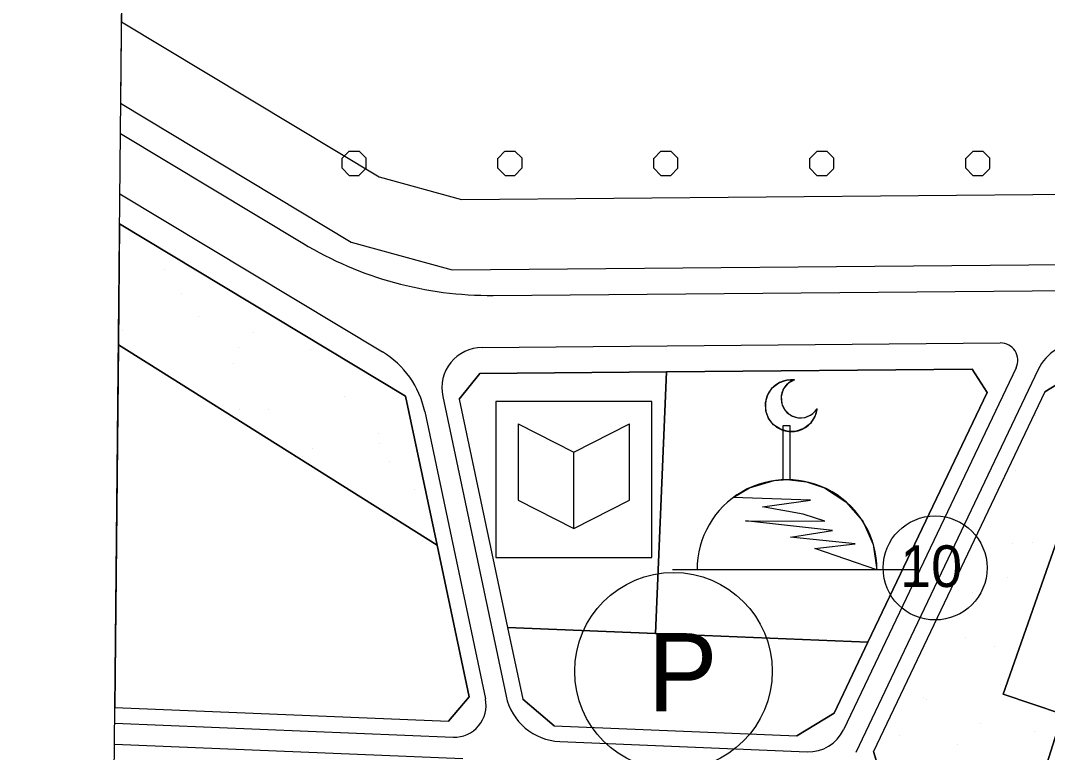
# Model space of a CAD drawing. Extents: x 427903 to 430077, y 4477233 to 4480385.
# Drawn here: x 427902.6 to 428100.1, y 4479150.1 to 4479290.8 of the extents above; entities that cross this region are included whole.
import ezdxf

# ---------------------------------------------------------------- set-up
doc = ezdxf.new("R2010")
doc.units = 0
for name, color, linetype in [('ADAKENARI', 7, 'Continuous'), ('Default', 7, 'Continuous'), ('KALDIRIM2', 7, 'Continuous'), ('LJ_SEMBOL', 7, 'Continuous'), ('PL_AYA_PARK_DINLENME', 7, 'Continuous'), ('PL_KA_TARIM_OZEL', 7, 'Continuous'), ('PL_KON_ONE_100', 7, 'Continuous'), ('PL_ORMAN', 7, 'Continuous'), ('PL_SAY_DINI_TESIS', 7, 'Continuous'), ('PL_SAY_KULTUR_TESIS', 7, 'Continuous'), ('PL_TA_K_OTOPARK', 7, 'Continuous'), ('rezerv yapı alan', 7, 'Continuous'), ('SM_DAIRE', 7, 'Continuous'), ('SM_YGEN', 7, 'Continuous'), ('SıNıR', 7, 'Continuous'), ('TR_AZYOGUNKONUT', 7, 'Continuous'), ('TR_ORTAYOGUNKONUT', 7, 'Continuous'), ('TR_OZELMAHSUL', 7, 'Continuous'), ('TR_PARKALANI', 7, 'Continuous')]:
    doc.layers.add(name, color=color, linetype=linetype)

# ---------------------------------------------------------------- blocks, each defined once
blk = doc.blocks.new('KULTUREL_TESIS_ALANI')
at = {"layer": 'TR_ORTAYOGUNKONUT'}
for p, q in [((150, 97.37547), (-150, 97.37547)), ((-150, 97.37547), (-150, -202.62453)), ((150, -202.62453), (150, 97.37547)), ((-106.920783, 54.47886), (0, 0)), ((-106.920783, 54.47886), (-106.920783, -92.13327)), ((0, 0), (106.920783, 54.47886)), ((106.920783, -92.13327), (106.920783, 54.47886)), ((0, -146.61213), (0, 0)), ((-106.920783, -92.13327), (0, -146.61213)), ((0, -146.61213), (106.920783, -92.13327)), ((-150, -202.62453), (150, -202.62453))]:
    blk.add_line(p, q, dxfattribs=at)
blk.add_lwpolyline([(-150, -202.62453), (150, -202.62453), (150, 97.37547), (-150, 97.37547)], close=True, dxfattribs=at)
blk = doc.blocks.new('CAMI_3')
at = {"layer": 'Default'}
blk.add_line((210.320774, -86.17823), (-256.287561, -86.19962), dxfattribs=at)
for points in [[(22.086155, 223.44137), (17.847466, 208.35529), (9.147302, 195.32211), (-3.159784, 185.622), (-17.864957, 180.20772), (-33.523837, 179.61109), (-48.598368, 183.89069), (-61.607891, 192.62618), (-71.274576, 204.95954), (-76.648937, 219.67935), (-77.203089, 235.33979), (-72.882603, 250.40265), (-64.111848, 263.38843), (-51.75231, 273.02162), (-37.017975, 278.35602), (-21.356088, 278.86768), (-33.888665, 271.92668), (-42.903796, 260.79248), (-47.085718, 247.09013), (-45.824076, 232.81948), (-39.303008, 220.06336), (-28.474268, 210.68352), (-14.918316, 206.04896), (-0.613652, 206.83609), (12.351951, 212.93003)], [(22.086155, 223.44137), (17.847466, 208.35529), (9.147302, 195.32211), (-3.159784, 185.622), (-17.864957, 180.20772), (-33.523837, 179.61109), (-48.598368, 183.89069), (-61.607891, 192.62618), (-71.274576, 204.95954), (-76.648937, 219.67935), (-77.203089, 235.33979), (-72.882603, 250.40265), (-64.111848, 263.38843), (-51.75231, 273.02162), (-37.017975, 278.35602), (-21.356088, 278.86768), (-33.888665, 271.92668), (-42.903796, 260.79248), (-47.085718, 247.09013), (-45.824076, 232.81948), (-39.303008, 220.06336), (-28.474268, 210.68352), (-14.918316, 206.04896), (-0.613652, 206.83609), (12.351951, 212.93003)], [(137.278869, -86.05749), (17.449309, -45.52793), (95.326764, -36.36587), (-29.015392, -23.27723), (51.84643, -10.68626), (-115.64944, 8.18652), (36.905483, 7.40015), (-4.801393, 20.56975), (-82.622085, 34.92295), (9.59612, 47.40147), (-139.308018, 52.62453), (-107.674786, 71.36467), (-60.411697, 85.24237), (-42.96472, 86.85478), (-42.96472, 191.03756), (-30.46472, 191.03756), (-30.46472, 86.92216), (1.9676, 82.83647), (36.109793, 71.36467), (77.548597, 44.73357), (109.805989, 7.50655), (130.268668, -37.30046)]]:
    blk.add_lwpolyline(points, close=True, dxfattribs=at)
for centre, radius, start, end in [((-27.574608, 229.25589), 50, 82.8556, 353.32194), ((-27.574608, 229.25589), 50, 82.8556, 353.32194), ((-9.788411, 243.19642), 37.5, 107.96713, 328.21041), ((-9.788411, 243.19642), 37.5, 107.96713, 328.21041), ((-35.782496, -86.05749), 173.0614, 359.96699, 180)]:
    blk.add_arc(centre, radius, start, end, dxfattribs=at)

msp = doc.modelspace()

# ---------------------------------------------------------------- linework, layer by layer
at = {"layer": 'ADAKENARI'}
for p, q in [((427921.83, 4479274.9), (427966.19, 4479248.19)), ((427921.83, 4479274.9), (427966.19, 4479248.19)), ((427921.61, 4479251.69), (427976.64, 4479218.55)), ((427966.19, 4479248.19), (427985.63, 4479242.88)), ((427985.63, 4479242.88), (428103.91, 4479243.91)), ((427921.39, 4479228.45), (427927.23, 4479224.78)), ((427927.23, 4479224.78), (427982.7, 4479189.89)), ((427986.98, 4479217.99), (427990.95, 4479222.93)), ((427990.95, 4479222.93), (428026.81, 4479223.24)), ((428024.74, 4479172.92), (428026.81, 4479223.24)), ((428026.81, 4479223.24), (428085.66, 4479223.75)), ((428085.66, 4479223.75), (428088.51, 4479219.28)), ((428099.63, 4479219.38), (428102.22, 4479221.03)), ((428088.51, 4479219.28), (428065.59, 4479171.25)), ((428099.63, 4479219.38), (428066.67, 4479150.27)), ((427976.64, 4479218.55), (427982.7, 4479189.89)), ((427986.98, 4479217.99), (427996.26, 4479174.09)), ((428102.97, 4479193.65), (428091.62, 4479161.26)), ((427982.7, 4479189.89), (427988.87, 4479160.73)), ((427996.26, 4479174.09), (427999.18, 4479160.31)), ((427996.26, 4479174.09), (428024.74, 4479172.92)), ((428024.74, 4479172.92), (428065.59, 4479171.25)), ((428065.59, 4479171.25), (428059.09, 4479157.6)), ((427988.87, 4479160.73), (427984.91, 4479156.05)), ((428005.21, 4479155.21), (427999.18, 4479160.31)), ((428091.62, 4479161.26), (428103.03, 4479157.43)), ((427920.73, 4479158.68), (427984.91, 4479156.05)), ((428059.09, 4479157.6), (428051.94, 4479153.29)), ((428005.21, 4479155.21), (428051.94, 4479153.29)), ((428068.82, 4479143.21), (428066.67, 4479150.27))]:
    msp.add_line(p, q, dxfattribs=at)
at = {"layer": 'Default'}
msp.add_lwpolyline([(427921.39, 4479228.45), (427920.73, 4479158.68)], dxfattribs=at)
at = {"layer": 'KALDIRIM2'}
for p, q in [((427921.78, 4479269.1), (427956.89, 4479247.96)), ((427921.67, 4479257.49), (427972.2, 4479227.07)), ((427993.52, 4479237.95), (428115.48, 4479239.01)), ((427991.36, 4479227.93), (428091.06, 4479228.8)), ((428094.1, 4479224.04), (428068.3, 4479169.96)), ((428098.37, 4479223.7), (428071.91, 4479168.23)), ((427983.8, 4479218.53), (427995.99, 4479160.89)), ((427980.32, 4479215.65), (427992.01, 4479160.36)), ((428068.3, 4479169.96), (428060.88, 4479154.4)), ((428071.91, 4479168.23), (428063.25, 4479150.06)), ((427920.7, 4479155.68), (427985.8, 4479153.01)), ((428006.31, 4479152.17), (428053.93, 4479150.21)), ((427920.66, 4479151.68), (427987.67, 4479148.93))]:
    msp.add_line(p, q, dxfattribs=at)
for centre, radius, start, end in [((427992.91, 4479307.79), 69.84, 238.9505, 270.4997), ((428091.09, 4479225.47), 3.33, 334.5014, 90.4997), ((428106.66, 4479219.75), 9.19, 90.4997, 154.5014), ((427963.14, 4479212.02), 17.56, 11.9376, 58.9505), ((427991.42, 4479220.14), 7.79, 90.4997, 191.9376), ((427986.05, 4479159.1), 6.09, 267.6488, 11.9376), ((428006.76, 4479163.17), 11.01, 191.9376, 267.6488), ((428054.23, 4479157.57), 7.37, 267.6488, 334.5014)]:
    msp.add_arc(centre, radius, start, end, dxfattribs=at)
at = {"layer": 'LJ_SEMBOL'}
msp.add_circle((428028.18, 4479165.67), 19, dxfattribs=at)
at = {"layer": 'PL_AYA_PARK_DINLENME'}
for points in [[(427921.61, 4479251.69), (427921.39, 4479228.45)], [(427982.7, 4479189.89), (427976.64, 4479218.55), (427921.61, 4479251.69)], [(427921.39, 4479228.45), (427927.23, 4479224.78), (427982.7, 4479189.89)], [(428091.62, 4479161.26), (428102.97, 4479193.65), (428112.43, 4479208.78), (428102.22, 4479221.03), (428099.63, 4479219.38), (428066.67, 4479150.27), (428068.82, 4479143.21), (428093.92, 4479128.39), (428098.56, 4479143.18), (428103.03, 4479157.43), (428091.62, 4479161.26)]]:
    msp.add_lwpolyline(points, dxfattribs=at)
at = {"layer": 'PL_KA_TARIM_OZEL'}
for points in [[(427923.1, 4479407.43), (427921.83, 4479274.9)], [(427921.83, 4479274.9), (427966.19, 4479248.19), (427985.63, 4479242.88), (428103.91, 4479243.91), (428106.16, 4479252.22), (428110.74, 4479254.47), (428107.65, 4479264.36), (428112.94, 4479271.75), (428121.44, 4479274.61), (428137.74, 4479264.72), (428145.45, 4479277.66), (428145.35, 4479285.19), (428147.24, 4479295.2)]]:
    msp.add_lwpolyline(points, dxfattribs=at)
at = {"layer": 'PL_KON_ONE_100'}
for points in [[(427921.39, 4479228.45), (427920.73, 4479158.68)], [(427920.73, 4479158.68), (427984.91, 4479156.05), (427988.87, 4479160.73), (427982.7, 4479189.89), (427927.23, 4479224.78), (427921.39, 4479228.45)]]:
    msp.add_lwpolyline(points, dxfattribs=at)
at = {"layer": 'PL_ORMAN'}
msp.add_lwpolyline([(428103.03, 4479157.43), (428098.56, 4479143.18), (428093.92, 4479128.39), (428101.23, 4479124.08), (428114.74, 4479146.45), (428110.99, 4479149.61), (428111.93, 4479163.81), (428131.04, 4479175.35), (428138.08, 4479195.26), (428145.7, 4479217.23), (428123.55, 4479224.08), (428106.78, 4479223.94), (428102.22, 4479221.03), (428112.43, 4479208.78), (428102.97, 4479193.65), (428091.62, 4479161.26), (428103.03, 4479157.43)], dxfattribs=at)
at = {"layer": 'PL_SAY_DINI_TESIS'}
msp.add_lwpolyline([(428065.59, 4479171.25), (428088.51, 4479219.28), (428085.66, 4479223.75), (428026.81, 4479223.24), (428024.74, 4479172.92), (428065.59, 4479171.25)], dxfattribs=at)
at = {"layer": 'PL_SAY_KULTUR_TESIS'}
msp.add_lwpolyline([(428026.81, 4479223.24), (427990.95, 4479222.93), (427986.98, 4479217.99), (427996.26, 4479174.09), (428024.74, 4479172.92), (428026.81, 4479223.24)], dxfattribs=at)
at = {"layer": 'PL_TA_K_OTOPARK'}
msp.add_lwpolyline([(428024.74, 4479172.92), (427996.26, 4479174.09), (427999.18, 4479160.31), (428005.21, 4479155.21), (428051.94, 4479153.29), (428059.09, 4479157.6), (428065.59, 4479171.25), (428024.74, 4479172.92)], dxfattribs=at)
at = {"layer": 'rezerv yapı alan'}
for p, q in [((427921.98, 4479290.57), (427971.55, 4479260.72)), ((427971.55, 4479260.72), (427987.38, 4479256.4)), ((427987.38, 4479256.4), (428128.47, 4479257.63))]:
    msp.add_line(p, q, dxfattribs=at)
for points in [[(430040.04, 4478910.67), (430050.52, 4480009.82), (427929.02, 4480028.95), (427921.98, 4479290.57)], [(427921.98, 4479290.57), (427971.55, 4479260.72), (427987.38, 4479256.4), (428128.47, 4479257.63), (428368.56, 4479183.35), (428552.54, 4479194.57), (428656.99, 4479201.54), (428694.28, 4479196.96), (428778.69, 4479177.41), (428853.9, 4479147.32), (428942.46, 4479108.55), (429057.71, 4479108.55), (429083.4, 4479100.66), (429102.93, 4479079.75), (429129.55, 4479022.57), (429151, 4479001.12), (429217.97, 4478963.3), (429343.9, 4478891.1), (429611.87, 4478938.66), (429782.06, 4478938.49), (429965.11, 4478882.46), (430027.68, 4478900.91), (430040.04, 4478910.67)]]:
    msp.add_lwpolyline(points, dxfattribs=at)
at = {"layer": 'SM_DAIRE'}
msp.add_circle((428078.51, 4479185.54), 10, dxfattribs=at)
at = {"layer": 'SıNıR'}
msp.add_line((427902.58, 4477253.75), (427929.02, 4480028.95), dxfattribs=at)
at = {"layer": 'TR_AZYOGUNKONUT'}
msp.add_lwpolyline([(427920.73, 4479158.68), (427984.91, 4479156.05), (427988.87, 4479160.73), (427982.7, 4479189.89), (427927.23, 4479224.78), (427921.39, 4479228.45)], dxfattribs=at)
at = {"layer": 'TR_OZELMAHSUL'}
for p, q in [((427964.41, 4479264.29), (427965.77, 4479265.65)), ((427965.78, 4479265.66), (427967.69, 4479265.66)), ((427969.05, 4479264.3), (427967.69, 4479265.65)), ((427994.41, 4479264.29), (427995.77, 4479265.65)), ((427995.78, 4479265.66), (427997.69, 4479265.66)), ((427999.05, 4479264.3), (427997.69, 4479265.65)), ((428024.41, 4479264.29), (428025.76, 4479265.65)), ((428025.78, 4479265.66), (428027.69, 4479265.66)), ((428029.05, 4479264.3), (428027.69, 4479265.65)), ((428054.41, 4479264.29), (428055.76, 4479265.64)), ((428055.78, 4479265.66), (428057.69, 4479265.66)), ((428059.05, 4479264.3), (428057.69, 4479265.65)), ((428084.41, 4479264.29), (428085.76, 4479265.64)), ((428085.78, 4479265.66), (428087.69, 4479265.66)), ((428089.05, 4479264.3), (428087.69, 4479265.65)), ((427964.42, 4479262.39), (427964.42, 4479264.3)), ((427965.78, 4479261.03), (427964.42, 4479262.38)), ((427967.68, 4479261.02), (427969.04, 4479262.38)), ((427969.05, 4479262.39), (427969.05, 4479264.3)), ((427994.42, 4479262.39), (427994.42, 4479264.3)), ((427995.78, 4479261.03), (427994.42, 4479262.38)), ((427997.68, 4479261.02), (427999.04, 4479262.38)), ((427999.05, 4479262.39), (427999.05, 4479264.3)), ((428024.42, 4479262.39), (428024.42, 4479264.3)), ((428025.78, 4479261.03), (428024.42, 4479262.38)), ((428027.68, 4479261.02), (428029.03, 4479262.38)), ((428029.05, 4479262.39), (428029.05, 4479264.3)), ((428054.42, 4479262.39), (428054.42, 4479264.3)), ((428055.78, 4479261.03), (428054.42, 4479262.38)), ((428057.68, 4479261.02), (428059.03, 4479262.37)), ((428059.05, 4479262.39), (428059.05, 4479264.3)), ((428084.42, 4479262.39), (428084.42, 4479264.3)), ((428085.78, 4479261.03), (428084.42, 4479262.38)), ((428087.68, 4479261.02), (428089.03, 4479262.37)), ((428089.05, 4479262.39), (428089.05, 4479264.3)), ((427965.78, 4479261.03), (427967.69, 4479261.03)), ((427995.78, 4479261.03), (427997.69, 4479261.03)), ((428025.78, 4479261.03), (428027.69, 4479261.03)), ((428055.78, 4479261.03), (428057.69, 4479261.03)), ((428085.78, 4479261.03), (428087.69, 4479261.03))]:
    msp.add_line(p, q, dxfattribs=at)
at = {"layer": 'TR_PARKALANI'}
for p, q in [((427930.24, 4479242.87), (427930.24, 4479242.87)), ((427930.24, 4479242.87), (427930.24, 4479242.87)), ((427933.49, 4479238.37), (427933.49, 4479238.37)), ((427936.9, 4479233.89), (427936.9, 4479233.89)), ((427936.9, 4479233.89), (427936.9, 4479233.89)), ((427922.13, 4479231.29), (427922.13, 4479231.29)), ((427922.13, 4479231.29), (427922.13, 4479231.29)), ((427947.39, 4479230.84), (427947.39, 4479230.84)), ((427944.56, 4479227.97), (427944.56, 4479227.97)), ((427944.56, 4479227.97), (427944.56, 4479227.97)), ((427958.33, 4479227.52), (427958.33, 4479227.52)), ((427958.33, 4479227.52), (427958.33, 4479227.52)), ((427943.56, 4479224.92), (427943.56, 4479224.92)), ((427943.56, 4479224.92), (427943.56, 4479224.92)), ((427964.99, 4479218.54), (427964.99, 4479218.54)), ((427964.99, 4479218.54), (427964.99, 4479218.54)), ((427944.79, 4479216.07), (427944.79, 4479216.07)), ((427950.22, 4479215.94), (427950.22, 4479215.94)), ((427950.22, 4479215.94), (427950.22, 4479215.94)), ((428097.73, 4479214.8), (428097.73, 4479214.8)), ((427971.5, 4479211.42), (427971.5, 4479211.42)), ((427971.65, 4479209.56), (427971.65, 4479209.56)), ((427971.65, 4479209.56), (427971.65, 4479209.56)), ((427958.69, 4479208.54), (427958.69, 4479208.54)), ((427956.88, 4479206.96), (427956.88, 4479206.96)), ((427956.88, 4479206.96), (427956.88, 4479206.96)), ((427973.47, 4479205.93), (427973.47, 4479205.93)), ((428093.9, 4479204.27), (428093.9, 4479204.27)), ((428093.9, 4479204.27), (428093.9, 4479204.27)), ((427978.31, 4479200.58), (427978.31, 4479200.58)), ((427978.31, 4479200.58), (427978.31, 4479200.58)), ((428093.38, 4479190.18), (428093.38, 4479190.18)), ((428097.25, 4479190.42), (428097.25, 4479190.42)), ((428092.45, 4479183.71), (428092.45, 4479183.71)), ((428092.45, 4479183.71), (428092.45, 4479183.71)), ((428085.76, 4479180.78), (428085.76, 4479180.78)), ((428085.76, 4479180.78), (428085.76, 4479180.78)), ((428084.34, 4479172.13), (428084.34, 4479172.13)), ((428084.34, 4479172.13), (428084.34, 4479172.13)), ((428089.91, 4479170.48), (428089.91, 4479170.48)), ((428091, 4479163.15), (428091, 4479163.15)), ((428091, 4479163.15), (428091, 4479163.15)), ((428076.23, 4479160.54), (428076.23, 4479160.54)), ((428076.23, 4479160.54), (428076.23, 4479160.54)), ((428076.87, 4479160.27), (428076.87, 4479160.27)), ((428087.31, 4479155.71), (428087.31, 4479155.71)), ((428097.66, 4479154.17), (428097.66, 4479154.17)), ((428097.66, 4479154.17), (428097.66, 4479154.17)), ((428071.67, 4479153.39), (428071.67, 4479153.39)), ((428082.89, 4479151.56), (428082.89, 4479151.56)), ((428082.89, 4479151.56), (428082.89, 4479151.56))]:
    msp.add_line(p, q, dxfattribs=at)

# ---------------------------------------------------------------- block references
at = {"layer": 'LJ_SEMBOL', "xscale": 0.1, "yscale": 0.10000000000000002}
for name, p in [('CAMI_3', (428053.6, 4479193.81)), ('KULTUREL_TESIS_ALANI', (428009.01, 4479207.79))]:
    msp.add_blockref(name, p, dxfattribs=at)

# ---------------------------------------------------------------- texts
at = {"layer": 'LJ_SEMBOL'}
msp.add_text('P', height=15, dxfattribs=at).set_placement((428023.27, 4479158))
at = {"layer": 'SM_YGEN'}
msp.add_text('10', height=8, rotation=0.0002, dxfattribs=at).set_placement((428071.8, 4479181.88))

doc.saveas('drawing.dxf')
